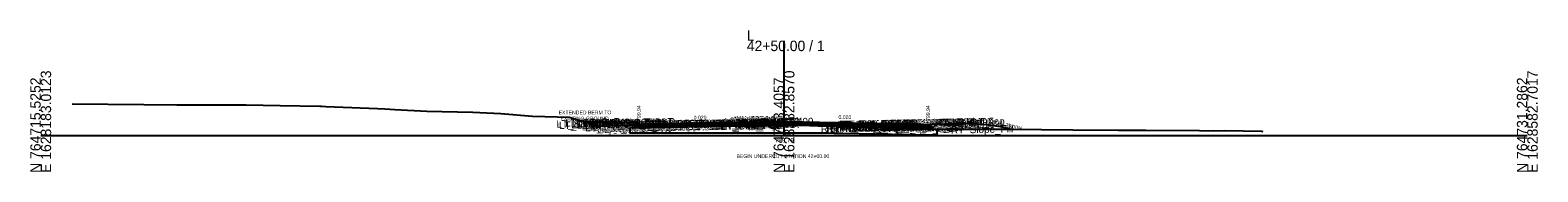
# Model space of a CAD drawing. Extents: x -26 to 4403, y -510 to 9556.
# Drawn here: x 2997.2 to 3402.8, y 2490.3 to 2528.3 of the extents above; entities that cross this region are included whole.
import ezdxf

# ---------------------------------------------------------------- set-up
doc = ezdxf.new("R2010")
doc.units = 0
for name, color, linetype in [('Default', 7, 'Continuous'), ('Exist Cross Section Cell', 7, 'Continuous'), ('Exist XS Center Line Elevation Label', 7, 'Continuous'), ('Exist XS Ground Line', 7, 'Continuous'), ('Prop CMT Conc Surface', 7, 'Continuous'), ('Prop CMT Concrete Structures', 7, 'Continuous'), ('Prop CMT Pvmt Course 1', 7, 'Continuous'), ('Prop CMT Pvmt Course 1 CG', 7, 'Continuous'), ('Prop CMT Pvmt Course 2', 7, 'Continuous'), ('Prop CMT Pvmt Course 3', 7, 'Continuous'), ('Prop CMT Pvmt Surface', 7, 'Continuous'), ('Prop CMT Pvmt Wedge Surface 1', 7, 'Continuous'), ('Prop CMT Pvmt Wedge Surface 2', 7, 'Continuous'), ('Prop CMT Pvmt Wedge Surface 3', 7, 'Continuous'), ('Prop CMT Slope Grass', 7, 'Continuous'), ('Prop CMT Subgrade Earthwork', 7, 'Continuous'), ('Prop CMT Undercut Boundary', 7, 'Continuous'), ('Prop XS Hydro Elevations', 7, 'Continuous'), ('Prop XS SE Text', 7, 'Continuous'), ('Prop XS Side Slope Text', 7, 'Continuous'), ('Prop XSC Text', 7, 'Continuous'), ('Scratch_Level_0', 7, 'Continuous')]:
    doc.layers.add(name, color=color, linetype=linetype)

msp = doc.modelspace()

# ---------------------------------------------------------------- linework, layer by layer
at = {"layer": 'Exist Cross Section Cell'}
for p, q in [((3200, 2500), (3200, 2525.48)), ((3000, 2500), (3200, 2500)), ((3200, 2500), (3400, 2500))]:
    msp.add_line(p, q, dxfattribs=at)
at = {"layer": 'Exist XS Ground Line'}
msp.add_lwpolyline([(3008.45, 2508.49), (3027.74, 2508.39), (3036.66, 2508.27), (3050.43, 2508.25), (3055.27, 2508.25), (3064.44, 2508.1), (3075.11, 2507.89), (3075.6, 2507.87), (3076.68, 2507.82), (3079.02, 2507.74), (3090.59, 2507.32), (3092.58, 2507.18), (3095.3, 2506.99), (3103.86, 2506.58), (3116.29, 2506.26), (3123.78, 2505.92), (3132.33, 2505.21), (3138.93, 2505.01), (3142.21, 2504.92), (3143.48, 2504.59), (3145.05, 2504.07), (3147.89, 2503.24), (3150.4, 2502.58), (3154.59, 2502.74), (3162.36, 2503.06), (3166.07, 2503.09), (3172.79, 2503.18), (3178.55, 2503.04), (3184.86, 2502.93), (3188.42, 2502.72), (3191.34, 2502.55), (3192.55, 2502.4), (3192.86, 2502.43), (3196.38, 2502.78), (3200, 2502.79), (3203.89, 2502.8), (3206.95, 2502.75), (3216.76, 2502.38), (3217.28, 2502.36), (3221.55, 2502.25), (3236.78, 2501.76), (3255.96, 2501.74), (3258.29, 2501.71), (3260.87, 2501.7), (3277.71, 2501.55), (3289.97, 2501.51), (3297.35, 2501.45), (3311.79, 2501.35), (3315.59, 2501.33), (3318.63, 2501.39), (3328.5, 2501.21), (3328.85, 2501.1)], dxfattribs=at)
at = {"layer": 'Prop CMT Conc Surface'}
for points in [[(3156.43, 2503.53), (3151.43, 2503.63)], [(3156.43, 2503.53), (3156.43, 2503.53)], [(3160.95, 2502.94), (3160.95, 2503.43), (3160.45, 2503.43)], [(3162.95, 2503.06), (3160.95, 2502.94)], [(3236.75, 2503.06), (3238.75, 2502.94)]]:
    msp.add_lwpolyline(points, dxfattribs=at)
at = {"layer": 'Prop CMT Concrete Structures'}
for p, q in [((3239.25, 2503.05), (3243.25, 2503.21)), ((3243.25, 2503.21), (3248.75, 2503.32)), ((3248.75, 2503.32), (3253.75, 2503.12)), ((3253.75, 2503.12), (3258.75, 2502.37)), ((3238.75, 2502.94), (3239.25, 2503.05)), ((3258.75, 2502.37), (3261.48, 2501.69))]:
    msp.add_line(p, q, dxfattribs=at)
for points in [[(3151.43, 2503.63), (3156.43, 2503.53)], [(3151.43, 2503.29), (3151.43, 2503.63)], [(3156.43, 2503.19), (3151.43, 2503.29)], [(3156.43, 2503.53), (3156.43, 2503.53)], [(3162.95, 2503.06), (3160.95, 2502.94), (3160.95, 2503.43), (3160.45, 2503.43)], [(3160.45, 2503.43), (3160.45, 2502.42), (3162.95, 2502.47)], [(3162.95, 2502.47), (3162.95, 2503.06)], [(3196, 2503.88), (3195.99, 2504.04), (3195.24, 2504.29), (3194, 2504.32), (3192.76, 2504.05), (3192.01, 2503.8), (3192, 2503.64)], [(3192, 2503.64), (3196, 2503.88)], [(3236.75, 2502.48), (3236.75, 2503.06)], [(3236.75, 2503.06), (3238.75, 2502.94)], [(3243.25, 2503.21), (3243.25, 2502.88)], [(3248.25, 2502.98), (3248.25, 2503.31)], [(3239.25, 2503.05), (3239.25, 2502.43), (3236.75, 2502.48)], [(3243.25, 2502.88), (3248.25, 2502.98)]]:
    msp.add_lwpolyline(points, dxfattribs=at)
msp.add_lwpolyline([(3156.43, 2503.53), (3156.43, 2503.19), (3156.43, 2503.19)], close=True, dxfattribs=at)
at = {"layer": 'Prop CMT Pvmt Course 1'}
for points in [[(3192, 2503.64), (3162.95, 2503.06)], [(3162.95, 2502.81), (3192, 2503.39)], [(3162.95, 2503.06), (3162.95, 2502.81)], [(3175, 2503.05), (3192, 2503.39)], [(3192, 2503.64), (3196, 2503.88)], [(3192, 2503.39), (3192, 2503.64)], [(3192, 2503.39), (3192, 2503.64)], [(3196, 2503.63), (3192, 2503.39)], [(3196, 2503.88), (3196, 2503.63)], [(3196, 2503.88), (3236.75, 2503.06)], [(3196, 2503.63), (3196, 2503.88)], [(3236.75, 2502.81), (3196, 2503.63)], [(3225, 2503.05), (3196, 2503.63)], [(3236.75, 2503.06), (3236.75, 2502.81)]]:
    msp.add_lwpolyline(points, dxfattribs=at)
at = {"layer": 'Prop CMT Pvmt Course 1 CG'}
for points in [[(3162.95, 2502.47), (3159.95, 2502.41), (3159.61, 2502.07)], [(3159.61, 2502.07), (3162.95, 2502.14)], [(3162.95, 2502.14), (3162.95, 2502.47)], [(3236.75, 2502.48), (3239.75, 2502.42), (3240.09, 2502.08)], [(3236.75, 2502.15), (3236.75, 2502.48)], [(3240.09, 2502.08), (3236.75, 2502.15)]]:
    msp.add_lwpolyline(points, dxfattribs=at)
at = {"layer": 'Prop CMT Pvmt Course 2'}
for points in [[(3192, 2503.39), (3162.95, 2502.81)], [(3192, 2503.39), (3175, 2503.05)], [(3192, 2503.39), (3196, 2503.63)], [(3192, 2503.05), (3192, 2503.39)], [(3192, 2503.05), (3192, 2503.39)], [(3196, 2503.29), (3192, 2503.05)], [(3196, 2503.63), (3196, 2503.29)], [(3196, 2503.29), (3196, 2503.63)], [(3196, 2503.63), (3225, 2503.05)], [(3196, 2503.63), (3236.75, 2502.81)], [(3225, 2502.71), (3196, 2503.29)], [(3236.75, 2502.48), (3196, 2503.29)], [(3162.95, 2502.47), (3192, 2503.05)], [(3162.95, 2502.81), (3162.95, 2502.47)], [(3175, 2502.71), (3192, 2503.05)], [(3236.75, 2502.81), (3236.75, 2502.48)]]:
    msp.add_lwpolyline(points, dxfattribs=at)
at = {"layer": 'Prop CMT Pvmt Course 3'}
for points in [[(3192, 2503.05), (3196, 2503.29)], [(3196, 2503.29), (3196, 2502.96)], [(3196, 2503.29), (3225, 2502.71)], [(3196, 2502.96), (3196, 2503.29)], [(3196, 2503.29), (3236.75, 2502.48)], [(3192, 2503.05), (3162.95, 2502.47)], [(3162.95, 2502.14), (3192, 2502.72)], [(3162.95, 2502.47), (3162.95, 2502.14)], [(3192, 2503.05), (3175, 2502.71)], [(3175, 2502.38), (3192, 2502.72)], [(3192, 2502.72), (3192, 2503.05)], [(3192, 2502.72), (3192, 2503.05)], [(3196, 2502.96), (3192, 2502.72)], [(3225, 2502.38), (3196, 2502.96)], [(3236.75, 2502.15), (3196, 2502.96)], [(3236.75, 2502.48), (3236.75, 2502.15)]]:
    msp.add_lwpolyline(points, dxfattribs=at)
at = {"layer": 'Prop CMT Pvmt Surface'}
for points in [[(3192, 2503.64), (3162.95, 2503.06)], [(3192, 2503.64), (3196, 2503.88)], [(3196, 2503.88), (3236.75, 2503.06)]]:
    msp.add_lwpolyline(points, dxfattribs=at)
at = {"layer": 'Prop CMT Pvmt Wedge Surface 1'}
for points in [[(3192, 2503.39), (3162.95, 2502.81)], [(3162.95, 2502.81), (3162.95, 2503.06)], [(3192, 2503.39), (3175, 2503.05)], [(3192, 2503.64), (3192, 2503.39)], [(3196, 2503.88), (3196, 2503.63)], [(3196, 2503.63), (3225, 2503.05)], [(3196, 2503.63), (3236.75, 2502.81)], [(3236.75, 2502.81), (3236.75, 2503.06)]]:
    msp.add_lwpolyline(points, dxfattribs=at)
at = {"layer": 'Prop CMT Pvmt Wedge Surface 2'}
for points in [[(3162.95, 2502.81), (3162.95, 2503.06)], [(3192, 2503.64), (3192, 2503.39)], [(3196, 2503.88), (3196, 2503.63)], [(3236.75, 2502.81), (3236.75, 2503.06)]]:
    msp.add_lwpolyline(points, dxfattribs=at)
at = {"layer": 'Prop CMT Pvmt Wedge Surface 3'}
for points in [[(3162.95, 2502.47), (3162.95, 2503.06)], [(3192, 2503.64), (3192, 2503.05)], [(3196, 2503.88), (3196, 2503.29)], [(3236.75, 2502.48), (3236.75, 2503.06)]]:
    msp.add_lwpolyline(points, dxfattribs=at)
at = {"layer": 'Prop CMT Slope Grass'}
for points in [[(3150.92, 2503.63), (3146.24, 2503.72)], [(3160.45, 2503.43), (3150.92, 2503.63)]]:
    msp.add_lwpolyline(points, dxfattribs=at)
at = {"layer": 'Prop CMT Subgrade Earthwork'}
for points in [[(3162.95, 2502.14), (3159.61, 2502.07), (3158.2, 2503.48)], [(3236.75, 2502.15), (3240.09, 2502.08), (3241.14, 2503.13)], [(3192, 2502.72), (3162.95, 2502.14)], [(3192, 2502.72), (3196, 2502.96)], [(3196, 2502.96), (3236.75, 2502.15)]]:
    msp.add_lwpolyline(points, dxfattribs=at)
at = {"layer": 'Prop CMT Undercut Boundary'}
msp.add_lwpolyline([(3241.09, 2501.75), (3241.09, 2500.11), (3228.79, 2500.33), (3211.5, 2500.64), (3200, 2500.64), (3158.61, 2500.64), (3158.61, 2502.05), (3189.37, 2502.67), (3191.34, 2502.55), (3192.55, 2502.4), (3196.38, 2502.78), (3203.96, 2502.8), (3205.46, 2502.77), (3207.21, 2502.74), (3209.23, 2502.66), (3217.02, 2502.37), (3229.99, 2501.98), (3236.78, 2501.76)], close=True, dxfattribs=at)

# ---------------------------------------------------------------- texts
at = {"layer": 'Default'}
msp.add_text('-', height=0.0001, dxfattribs=at).set_placement((3000, 2500))
at = {"layer": 'Exist Cross Section Cell'}
for s, p in [('L', (3190, 2525.48)), ('42+50.00 / 1', (3190, 2522.68))]:
    msp.add_text(s, height=2.8, dxfattribs=at).set_placement(p)
for s, p in [('N 764715.5252', (3000, 2490)), ('E 1628183.0123', (3002.8, 2490)), ('N 764723.4057', (3200, 2490)), ('E 1628382.8570', (3202.8, 2490)), ('N 764731.2862', (3400, 2490)), ('E 1628582.7017', (3402.8, 2490))]:
    msp.add_text(s, height=2.8, rotation=90, dxfattribs=at).set_placement(p)
at = {"layer": 'Exist XS Center Line Elevation Label'}
msp.add_text('799.79', height=1.2, dxfattribs=at).set_placement((3197.56, 2498.19))
at = {"layer": 'Prop XS Hydro Elevations'}
for p in [(3161.45, 2503.94), (3239.25, 2503.94)]:
    msp.add_text('799.94', height=1, rotation=90, dxfattribs=at).set_placement(p)
at = {"layer": 'Prop XS SE Text'}
for s, rotation, p in [('0.020', 1.1456, (3175.7, 2504.31)), ('0.020', 358.8542, (3214.65, 2504.5)), ('4.00%', 2.2906, (3239.43, 2503.38)), ('2.00%', 1.1458, (3244.19, 2503.42)), ('4.00%', 357.7094, (3249, 2503.53)), ('15.00%', 351.4692, (3254.22, 2503.37)), ('25.00%', 345.9638, (3259.49, 2502.47))]:
    msp.add_text(s, height=1, rotation=rotation, dxfattribs=at).set_placement(p)
at = {"layer": 'Prop XS Side Slope Text'}
for s, p in [('EXTENDED BERM TO', (3139.35, 2505.73)), ('EXISTING GROUND', (3139.86, 2504.1))]:
    msp.add_text(s, height=1, dxfattribs=at).set_placement(p)
at = {"layer": 'Prop XSC Text'}
msp.add_text('BEGIN UNDERCUT STATION 42+00.00', height=1, dxfattribs=at).set_placement((3187.22, 2494))
at = {"layer": 'Scratch_Level_0'}
for s, p in [('LT_Sub_Trench_Out_DLT', (3138.79, 2502.09)), ('LT_Slope_Fill', (3139.47, 2501.77)), ('LT_CSLP_Pnt', (3141.12, 2502.43)), ('LT_SDWK_Out_Top', (3142.69, 2502.25)), ('LT_SDWK_Out_Top', (3142.69, 2502.25)), ('LT_SDWK_Out_Bot', (3142.72, 2501.92)), ('LT_SDWK_Out_Bot', (3142.72, 2501.92)), ('42+50.00', (3143.51, 2502.27)), ('LT_SDWK_In_Top', (3144.31, 2502.28)), ('LT_SDWK_In_Bot', (3144.34, 2501.95)), ('LT_CG1_Shelf_Out', (3146.52, 2501.14)), ('LT_CG_Top_Face', (3148.23, 2502.18)), ('LT_CG_Top_BOC', (3148.75, 2502.2)), ('LT_CG_Bot_BOC', (3148.78, 2501.19)), ('LT_CG_Top_Gut', (3149.21, 2501.7)), ('LT_Sub_OEOP', (3149.74, 2500.87)), ('LT_Sub_OEOT_CG', (3150.34, 2500.89)), ('LT_CG_Bot_IE', (3152.88, 2501.27)), ('LT_Sub_OEOT', (3153.05, 2500.94)), ('42+50.00', (3153.24, 2502.31)), ('LT_PV2_OEOT', (3153.14, 2501.61)), ('LT_PV3_OEOT', (3153.14, 2501.28)), ('LT_PV1_OEOT', (3153.71, 2501.87)), ('42+50.00', (3153.92, 2502.3)), ('LT_PV_Sub_Tie_Out', (3159.98, 2501.83)), ('LT_PV_EG_TestPt', (3161.43, 2501.86)), ('LT_PV_Sub_Tie_In', (3161.57, 2501.86)), ('LT_PV_OEEOP_EG', (3162.57, 2501.88)), ('LT_PV_IEEOP_EG', (3163.21, 2501.89)), ('LT_Sub_OEEOP', (3164.23, 2501.16)), ('LT_PV2_OEEOP', (3164.33, 2501.83)), ('LT_PV3_OEEOP', (3164.33, 2501.5)), ('LT_Sub_IEEOP', (3164.88, 2501.18)), ('LT_PV1_OEEOP', (3164.9, 2501.97)), ('LT_PV2_IEEOP', (3164.97, 2501.85)), ('LT_PV3_IEEOP', (3164.97, 2501.51)), ('LT_PV1_IEEOP', (3165.54, 2501.98)), ('42+50.00', (3168.64, 2502.17)), ('LT_PV2_PGL1', (3182.9, 2502.2)), ('LT_PV3_PGL1', (3182.9, 2501.87)), ('LT_Sub_PGL', (3183.14, 2501.54)), ('LT_PV2_PGL', (3183.23, 2502.21)), ('LT_PV3_PGL', (3183.23, 2501.88)), ('LT_PV4_PGL', (3183.23, 2501.54)), ('LT_PV1_PGL', (3183.8, 2502.47)), ('MI_Face In', (3183.92, 2502.64)), ('42+50.00', (3185.27, 2502.63)), ('42+50.00', (3185.48, 2502.74)), ('MI_Top In', (3185.63, 2502.91)), ('MI_Face Out', (3186.28, 2502.85)), ('MI_Top Out', (3186.49, 2503.12)), ('RT_PV2_PGL1', (3186.86, 2502.44)), ('RT_PV3_PGL1', (3186.86, 2502.11)), ('MI_Crown', (3187.09, 2503.18)), ('RT_Sub_PGL', (3187.09, 2501.78)), ('RT_PV2_PGL', (3187.19, 2502.45)), ('RT_PV3_PGL', (3187.19, 2502.12)), ('RT_PV4_PGL', (3187.19, 2501.78)), ('MI_Bot Out', (3187.28, 2502.7)), ('RT_PV1_PGL', (3187.75, 2502.71)), ('42+50.00', (3188.72, 2503.09)), ('42+50.00', (3189.26, 2502.77)), ('42+50.00', (3196.72, 2502.59)), ('RT_PV_Sub_Tie_Out', (3209.91, 2500.83)), ('RT_PV_EG_TestPt', (3211.39, 2500.86)), ('RT_PV_Sub_Tie_In', (3211.56, 2500.87)), ('RT_PV_OEEOP_EG', (3212.52, 2500.89)), ('RT_PV_IEEOP_EG', (3213.16, 2500.9)), ('RT_Sub_OEEOP', (3214.19, 2501.16)), ('RT_PV2_OEEOP', (3214.28, 2501.83)), ('RT_PV3_OEEOP', (3214.28, 2501.5)), ('RT_Sub_IEEOP', (3214.83, 2501.18)), ('RT_PV1_OEEOP', (3214.85, 2501.97)), ('RT_PV2_IEEOP', (3214.93, 2501.84)), ('RT_PV3_IEEOP', (3214.93, 2501.51)), ('RT_PV1_IEEOP', (3215.49, 2501.98)), ('RT_Sub_Trench_Out_DLT', (3222.04, 2502.1)), ('RT_Sub_OEOT_CG', (3224.09, 2500.89)), ('RT_CG_Top_Face', (3225.99, 2502.19)), ('RT_CG1_Shelf_Out', (3226.28, 2501.15)), ('RT_CG_Bot_IE', (3226.64, 2501.28)), ('RT_Sub_OEOT', (3226.8, 2500.95)), ('RT_PV2_OEOT', (3226.9, 2501.61)), ('RT_PV3_OEOT', (3226.9, 2501.28)), ('RT_CG_Top_Gut', (3226.96, 2501.71)), ('RT_PV1_OEOT', (3227.46, 2501.88)), ('RT_CG_Top_BOC', (3227.51, 2502.21)), ('RT_CG_Bot_BOC', (3227.54, 2501.19)), ('RT_Sub_OEOP', (3230.18, 2500.88)), ('RT_SDWK_In_Top', (3231.08, 2502.29)), ('RT_SDWK_In_Bot', (3231.11, 2501.96)), ('42+50.00', (3232.31, 2502.31)), ('42+50.00', (3233.91, 2502.33)), ('RT_SDWK_Out_Top', (3234.46, 2502.36)), ('RT_SDWK_Out_Bot', (3234.49, 2502.02)), ('RT_Shld_O', (3240.81, 2502.47)), ('CSLP_Pnt', (3241.64, 2502.49)), ('42+50.00', (3245.1, 2501.47)), ('RT_Slope_Fill', (3244.92, 2500.55))]:
    msp.add_text(s, height=2, rotation=1.1458, dxfattribs=at).set_placement(p)

doc.saveas('drawing.dxf')
